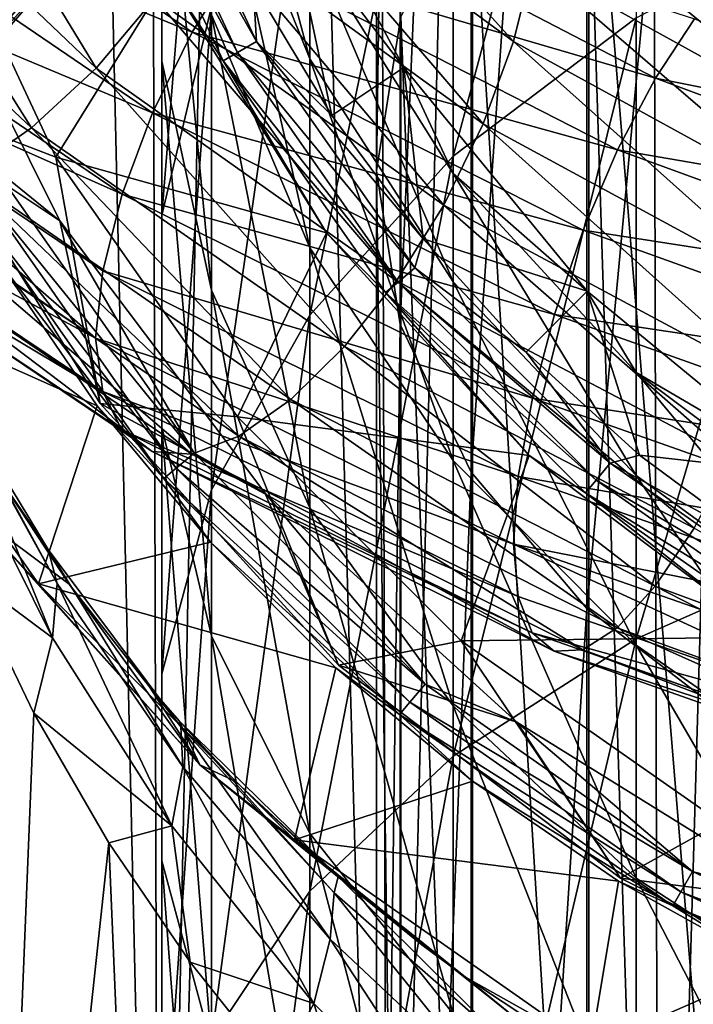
# Model space of a CAD drawing. Header units: metres. Extents: x -80 to 80, y -455 to 95.
# Tile 435 of 656: x -10.92 to -6.35, y -75.91 to -69.23. Entities that reach past the tile are written whole.
import ezdxf

# ---------------------------------------------------------------- set-up
doc = ezdxf.new("R2010")
doc.units = ezdxf.units.M
doc.layers.add('solid_501010_k_02', color=7, linetype='CONTINUOUS')
doc.layers.add('solid_501010_k_02_01', color=7, linetype='CONTINUOUS')

msp = doc.modelspace()

# ---------------------------------------------------------------- linework, layer by layer
at = {"layer": 'solid_501010_k_02'}
for points in [[(-10.714101, -50.545349, 271.438782), (-11.269028, -50.545349, 270.409149), (-11.189547, -82.900002, 270.571716)], [(-10.714101, -50.545349, 271.438782), (-11.189547, -82.900002, 270.571716), (-9.975204, -82.900002, 272.532959)], [(-10.065366, -50.545349, 272.412048), (-10.714101, -50.545349, 271.438782), (-9.975204, -82.900002, 272.532959)], [(-9.3285, -50.545349, 273.320404), (-10.065366, -50.545349, 272.412048), (-9.975204, -82.900002, 272.532959)], [(-9.3285, -50.545349, 273.320404), (-9.975204, -82.900002, 272.532959), (-8.42118, -82.900002, 274.23761)], [(-8.509956, -50.545349, 274.155914), (-9.3285, -50.545349, 273.320404), (-8.42118, -82.900002, 274.23761)], [(-7.616903, -50.545349, 274.911255), (-8.509956, -50.545349, 274.155914), (-8.42118, -82.900002, 274.23761)], [(-8.499992, -57.776684, 1086.450928), (-8.499992, -70.254509, 1097.135986), (-8.33406, -69.212143, 1098.427734)], [(-8.338623, -58.920528, 1085.247681), (-8.499992, -70.254509, 1097.135986), (-8.499992, -57.776684, 1086.450928)], [(-8.338623, -58.920528, 1085.247681), (-8.338623, -71.297157, 1095.843994), (-8.499992, -70.254509, 1097.135986)], [(-7.856166, -60.020638, 1084.090332), (-8.338623, -71.297157, 1095.843994), (-8.338623, -58.920528, 1085.247681)], [(-7.856166, -60.020638, 1084.090332), (-7.856166, -72.29995, 1094.60144), (-8.338623, -71.297157, 1095.843994)], [(-9.957342, -69.511078, 186.467804), (-9.957342, -67.531067, 190.329697), (-9.957342, -65.835762, 189.6008)], [(-9.957342, -67.92968, 185.516724), (-9.957342, -69.511078, 186.467804), (-9.957342, -65.835762, 189.6008)], [(-9.957342, -70.555717, 181.752686), (-9.957342, -67.92968, 185.516724), (-9.618257, -66.375198, 184.581848)], [(-9.618257, -69.141663, 180.616531), (-9.957342, -70.555717, 181.752686), (-9.618257, -66.375198, 184.581848)], [(-8.951632, -69.496498, 195.368591), (-8.951632, -68.718094, 199.151001), (-9.618257, -67.013062, 198.918961)], [(-9.618257, -67.838387, 194.908524), (-8.951632, -69.496498, 195.368591), (-9.618257, -67.013062, 198.918961)], [(-10.271653, -67.290268, 1109.766724), (-11.488846, -69.300575, 1109.015137), (-11.623852, -68.876579, 1108.625366)], [(-10.271653, -67.290268, 1109.766724), (-10.782023, -68.425186, 1109.656006), (-11.488846, -69.300575, 1109.015137)], [(-12.139739, -67.903191, 1087.044556), (-10.401488, -69.55983, 1085.939087), (-11.675209, -67.473473, 1087.143677)], [(-10.401488, -69.55983, 1085.939087), (-10.003472, -69.084839, 1086.096924), (-11.675209, -67.473473, 1087.143677)], [(-9.618257, -71.065559, 187.402679), (-9.618257, -69.197517, 191.046204), (-9.957342, -67.531067, 190.329697)], [(-9.957342, -69.511078, 186.467804), (-9.618257, -71.065559, 187.402679), (-9.957342, -67.531067, 190.329697)], [(-9.413466, -68.027473, 1086.026855), (-7.569272, -69.377983, 1085.284302), (-9.249868, -67.510529, 1085.813232)], [(-7.569272, -69.377983, 1085.284302), (-7.437724, -68.847137, 1085.09375), (-9.249868, -67.510529, 1085.813232)], [(-12.126228, -67.682747, 1081.849976), (-9.750576, -69.313972, 1080.81189), (-12.460417, -68.200722, 1081.828857)], [(-9.430535, -68.799438, 1081.009766), (-9.750576, -69.313972, 1080.81189), (-12.126228, -67.682747, 1081.849976)], [(-10.247234, -67.729691, 208.115189), (-10.106473, -67.678459, 208.029587), (-9.314177, -69.377541, 208.029587)], [(-9.314177, -69.377541, 208.029587), (-10.106473, -67.678459, 208.029587), (-9.335708, -68.990013, 208)], [(-10.352279, -67.767921, 208.246597), (-10.247234, -67.729691, 208.115189), (-9.443903, -69.452438, 208.115189)], [(-9.540711, -69.508331, 208.246597), (-9.915812, -68.937485, 208.408005), (-10.352279, -67.767921, 208.246597)], [(-9.540711, -69.508331, 208.246597), (-10.352279, -67.767921, 208.246597), (-9.443903, -69.452438, 208.115189)], [(-9.443903, -69.452438, 208.115189), (-10.247234, -67.729691, 208.115189), (-9.314177, -69.377541, 208.029587)], [(-9.618257, -72.418068, 177.060928), (-9.618257, -69.141663, 180.616531), (-8.951632, -67.800255, 179.538742)], [(-8.951632, -71.234421, 175.811935), (-9.618257, -72.418068, 177.060928), (-8.951632, -67.800255, 179.538742)], [(-8.951632, -70.778343, 191.725876), (-8.951632, -69.496498, 195.368591), (-9.618257, -67.838387, 194.908524)], [(-9.618257, -69.197517, 191.046204), (-8.951632, -70.778343, 191.725876), (-9.618257, -67.838387, 194.908524)], [(-9.2388, -67.82682, 208), (-8.801629, -69.881065, 208), (-9.335708, -68.990013, 208)], [(-9.2388, -67.82682, 208), (-8.314698, -69.555695, 208), (-8.801629, -69.881065, 208)], [(-8.314696, -69.555702, 203), (-8.314698, -69.555695, 208), (-9.2388, -67.82682, 208)], [(-9.238795, -67.826836, 203), (-8.314696, -69.555702, 203), (-9.2388, -67.82682, 208)], [(-8.951632, -68.718094, 199.151001), (-8.314696, -69.555702, 203), (-9.238795, -67.826836, 203)], [(-12.652485, -68.256752, 1086.831665), (-10.840816, -69.964157, 1085.662598), (-12.139739, -67.903191, 1087.044556)], [(-10.840816, -69.964157, 1085.662598), (-10.401488, -69.55983, 1085.939087), (-12.139739, -67.903191, 1087.044556)], [(-9.957342, -71.994263, 182.908524), (-9.957342, -69.511078, 186.467804), (-9.957342, -67.92968, 185.516724)], [(-9.957342, -70.555717, 181.752686), (-9.957342, -71.994263, 182.908524), (-9.957342, -67.92968, 185.516724)], [(-9.669285, -68.563316, 1086.124146), (-7.774972, -69.936798, 1085.347778), (-9.413466, -68.027473, 1086.026855)], [(-7.774972, -69.936798, 1085.347778), (-7.569272, -69.377983, 1085.284302), (-9.413466, -68.027473, 1086.026855)], [(-12.460417, -68.200722, 1081.828857), (-10.019294, -69.862938, 1080.748413), (-12.716235, -68.729073, 1081.928345)], [(-9.750576, -69.313972, 1080.81189), (-10.019294, -69.862938, 1080.748413), (-12.460417, -68.200722, 1081.828857)], [(-10.676001, -70.163795, 216.670502), (-11.637078, -69.794685, 225), (-11.58414, -68.216286, 216.670502)], [(-10.676001, -70.163795, 216.670502), (-11.58414, -68.216286, 216.670502), (-9.915812, -68.937485, 208.408005)], [(-11.293839, -70.278961, 1085.290649), (-10.840816, -69.964157, 1085.662598), (-12.652485, -68.256752, 1086.831665)], [(-11.831017, -70.250671, 1109.786133), (-11.625402, -69.855675, 1109.345215), (-10.273024, -68.27594, 1110.495972)], [(-10.454718, -68.654465, 1110.967773), (-11.831017, -70.250671, 1109.786133), (-10.273024, -68.27594, 1110.495972)], [(-10.273024, -68.27594, 1110.495972), (-11.625402, -69.855675, 1109.345215), (-10.782023, -68.425186, 1109.656006)], [(-9.077277, -68.346115, 1081.329346), (-6.606378, -69.627594, 1080.682007), (-9.430535, -68.799438, 1081.009766)], [(-6.341263, -69.224503, 1081.140137), (-6.606378, -69.627594, 1080.682007), (-9.077277, -68.346115, 1081.329346)], [(-11.625402, -69.855675, 1109.345215), (-11.488846, -69.300575, 1109.015137), (-10.782023, -68.425186, 1109.656006)], [(-11.007567, -70.355225, 225.035461), (-11.679694, -68.524742, 225), (-10.649403, -70.593849, 225)], [(-11.637078, -69.794685, 225), (-10.649403, -70.593849, 225), (-11.679694, -68.524742, 225)], [(-10.003472, -69.084839, 1086.096924), (-8.04369, -70.489098, 1085.278076), (-9.669285, -68.563316, 1086.124146)], [(-8.04369, -70.489098, 1085.278076), (-7.774972, -69.936798, 1085.347778), (-9.669285, -68.563316, 1086.124146)], [(-12.152533, -70.552757, 1110.244385), (-11.831017, -70.250671, 1109.786133), (-10.454718, -68.654465, 1110.967773)], [(-10.738832, -68.928795, 1111.471313), (-12.152533, -70.552757, 1110.244385), (-10.454718, -68.654465, 1110.967773)], [(-12.716235, -68.729073, 1081.928345), (-10.224994, -70.413841, 1080.813721), (-12.879833, -69.236305, 1082.139526)], [(-10.019294, -69.862938, 1080.748413), (-10.224994, -70.413841, 1080.813721), (-12.716235, -68.729073, 1081.928345)], [(-8.951632, -68.718094, 199.151001), (-7.980172, -70.272728, 199.362579), (-8.314696, -69.555702, 203)], [(-7.980172, -71.008339, 195.788086), (-7.980172, -70.272728, 199.362579), (-8.951632, -68.718094, 199.151001)], [(-8.951632, -69.496498, 195.368591), (-7.980172, -71.008339, 195.788086), (-8.951632, -68.718094, 199.151001)], [(-9.430535, -68.799438, 1081.009766), (-6.863476, -70.113632, 1080.321533), (-9.750576, -69.313972, 1080.81189)], [(-6.606378, -69.627594, 1080.682007), (-6.863476, -70.113632, 1080.321533), (-9.430535, -68.799438, 1081.009766)], [(-12.572546, -70.741226, 1110.692871), (-12.152533, -70.552757, 1110.244385), (-10.738832, -68.928795, 1111.471313)], [(-11.109986, -69.079735, 1111.977173), (-12.572546, -70.741226, 1110.692871), (-10.738832, -68.928795, 1111.471313)], [(-10.676001, -70.163795, 216.670502), (-9.915812, -68.937485, 208.408005), (-8.839716, -70.675446, 208.408005)], [(-9.540711, -69.508331, 208.246597), (-8.839716, -70.675446, 208.408005), (-9.915812, -68.937485, 208.408005)], [(-9.314177, -69.377541, 208.029587), (-9.335708, -68.990013, 208), (-8.801629, -69.881065, 208)], [(-10.401488, -69.55983, 1085.939087), (-8.36373, -71.001419, 1085.071045), (-10.003472, -69.084839, 1086.096924)], [(-8.36373, -71.001419, 1085.071045), (-8.04369, -70.489098, 1085.278076), (-10.003472, -69.084839, 1086.096924)], [(-9.957342, -73.66581, 178.377563), (-9.957342, -70.555717, 181.752686), (-9.618257, -69.141663, 180.616531)], [(-9.618257, -72.418068, 177.060928), (-9.957342, -73.66581, 178.377563), (-9.618257, -69.141663, 180.616531)], [(-12.879833, -69.236305, 1082.139526), (-10.405556, -71.389145, 1081.304688), (-12.941303, -69.687653, 1082.456177)], [(-12.879833, -69.236305, 1082.139526), (-10.356542, -70.934036, 1081.000977), (-10.405556, -71.389145, 1081.304688)], [(-10.224994, -70.413841, 1080.813721), (-10.356542, -70.934036, 1081.000977), (-12.879833, -69.236305, 1082.139526)], [(-8.951632, -72.540169, 188.289536), (-8.951632, -70.778343, 191.725876), (-9.618257, -69.197517, 191.046204)], [(-9.618257, -71.065559, 187.402679), (-8.951632, -72.540169, 188.289536), (-9.618257, -69.197517, 191.046204)], [(-8.499992, -70.254509, 1097.135986), (-8.33406, -82.632759, 1108.132935), (-8.33406, -69.212143, 1098.427734)], [(-9.750576, -69.313972, 1080.81189), (-7.096399, -70.657204, 1080.085693), (-10.019294, -69.862938, 1080.748413)], [(-6.863476, -70.113632, 1080.321533), (-7.096399, -70.657204, 1080.085693), (-9.750576, -69.313972, 1080.81189)], [(-9.443903, -69.452438, 208.115189), (-9.314177, -69.377541, 208.029587), (-8.238873, -70.913239, 208.029587)], [(-9.314177, -69.377541, 208.029587), (-8.801629, -69.881065, 208), (-8.182768, -70.7155, 208)], [(-8.238873, -70.913239, 208.029587), (-9.314177, -69.377541, 208.029587), (-8.182768, -70.7155, 208)], [(-9.618257, -73.408318, 184.044678), (-9.618257, -71.065559, 187.402679), (-9.957342, -69.511078, 186.467804)], [(-9.957342, -71.994263, 182.908524), (-9.618257, -73.408318, 184.044678), (-9.957342, -69.511078, 186.467804)], [(-9.540711, -69.508331, 208.246597), (-9.443903, -69.452438, 208.115189), (-8.353622, -71.009521, 208.115189)], [(-8.439255, -71.081375, 208.246597), (-8.839716, -70.675446, 208.408005), (-9.540711, -69.508331, 208.246597)], [(-8.439255, -71.081375, 208.246597), (-9.540711, -69.508331, 208.246597), (-8.353622, -71.009521, 208.115189)], [(-8.353622, -71.009521, 208.115189), (-9.443903, -69.452438, 208.115189), (-8.238873, -70.913239, 208.029587)], [(-7.980172, -72.219727, 192.345612), (-7.980172, -71.008339, 195.788086), (-8.951632, -69.496498, 195.368591)], [(-8.951632, -70.778343, 191.725876), (-7.980172, -72.219727, 192.345612), (-8.951632, -69.496498, 195.368591)], [(-10.840816, -69.964157, 1085.662598), (-8.716989, -71.447556, 1084.741211), (-10.401488, -69.55983, 1085.939087)], [(-8.716989, -71.447556, 1084.741211), (-8.36373, -71.001419, 1085.071045), (-10.401488, -69.55983, 1085.939087)], [(-8.314698, -69.555695, 208), (-8.182768, -70.7155, 208), (-8.801629, -69.881065, 208)], [(-8.314698, -69.555695, 208), (-7.071057, -71.071075, 208), (-8.182768, -70.7155, 208)], [(-7.071068, -71.071068, 203), (-7.071057, -71.071075, 208), (-8.314698, -69.555695, 208)], [(-8.314696, -69.555702, 203), (-7.071068, -71.071068, 203), (-8.314698, -69.555695, 208)], [(-7.980172, -70.272728, 199.362579), (-7.071068, -71.071068, 203), (-8.314696, -69.555702, 203)], [(-12.941303, -69.687653, 1082.456177), (-10.405556, -71.389145, 1081.304688), (-12.881067, -70.061348, 1082.855835)], [(-11.637078, -69.794685, 225), (-10.374148, -71.834351, 225), (-10.649403, -70.593849, 225)], [(-10.676001, -70.163795, 216.670502), (-10.374148, -71.834351, 225), (-11.637078, -69.794685, 225)], [(-10.019294, -69.862938, 1080.748413), (-7.29197, -71.229828, 1079.989014), (-10.224994, -70.413841, 1080.813721)], [(-7.096399, -70.657204, 1080.085693), (-7.29197, -71.229828, 1079.989014), (-10.019294, -69.862938, 1080.748413)], [(-11.293839, -70.278961, 1085.290649), (-9.08126, -71.806084, 1084.315308), (-10.840816, -69.964157, 1085.662598)], [(-9.08126, -71.806084, 1084.315308), (-8.716989, -71.447556, 1084.741211), (-10.840816, -69.964157, 1085.662598)], [(-12.881067, -70.061348, 1082.855835), (-10.357534, -71.752487, 1081.707153), (-12.718559, -70.341637, 1083.328491)], [(-10.405556, -71.389145, 1081.304688), (-10.357534, -71.752487, 1081.707153), (-12.881067, -70.061348, 1082.855835)], [(-9.443478, -71.924019, 216.670502), (-10.374148, -71.834351, 225), (-10.676001, -70.163795, 216.670502)], [(-9.443478, -71.924019, 216.670502), (-10.676001, -70.163795, 216.670502), (-8.839716, -70.675446, 208.408005)], [(-11.732862, -70.485718, 1084.84668), (-9.434274, -72.055923, 1083.82019), (-11.293839, -70.278961, 1085.290649)], [(-9.434274, -72.055923, 1083.82019), (-9.08126, -71.806084, 1084.315308), (-11.293839, -70.278961, 1085.290649)], [(-8.499992, -70.254509, 1097.135986), (-8.499992, -83.567108, 1106.761108), (-8.33406, -82.632759, 1108.132935)], [(-8.338623, -71.297157, 1095.843994), (-8.499992, -83.567108, 1106.761108), (-8.499992, -70.254509, 1097.135986)], [(-12.718559, -70.341637, 1083.328491), (-10.226863, -72.013748, 1082.194336), (-12.463679, -70.514214, 1083.837891)], [(-10.357534, -71.752487, 1081.707153), (-10.226863, -72.013748, 1082.194336), (-12.718559, -70.341637, 1083.328491)], [(-11.145364, -70.434776, 225.137177), (-11.007567, -70.355225, 225.035461), (-9.736765, -72.170113, 225.035461)], [(-9.736765, -72.170113, 225.035461), (-11.007567, -70.355225, 225.035461), (-10.649403, -70.593849, 225)], [(-11.145364, -70.434776, 225.137177), (-9.858653, -72.272392, 225.137177), (-11.240654, -70.489792, 225.290665)], [(-11.145364, -70.434776, 225.137177), (-9.736765, -72.170113, 225.035461), (-9.858653, -72.272392, 225.137177)], [(-10.224994, -70.413841, 1080.813721), (-7.441678, -71.798012, 1080.027466), (-10.356542, -70.934036, 1081.000977)], [(-7.29197, -71.229828, 1079.989014), (-7.441678, -71.798012, 1080.027466), (-10.224994, -70.413841, 1080.813721)], [(-12.463679, -70.514214, 1083.837891), (-10.021916, -72.158783, 1082.729858), (-12.130278, -70.566193, 1084.353882)], [(-10.226863, -72.013748, 1082.194336), (-10.021916, -72.158783, 1082.729858), (-12.463679, -70.514214, 1083.837891)], [(-12.130278, -70.566193, 1084.353882), (-9.753831, -72.17627, 1083.282227), (-11.732862, -70.485718, 1084.84668)], [(-9.753831, -72.17627, 1083.282227), (-9.434274, -72.055923, 1083.82019), (-11.732862, -70.485718, 1084.84668)], [(-11.240654, -70.489792, 225.290665), (-9.942943, -72.343117, 225.290665), (-11.073936, -70.856689, 225.473831)], [(-9.858653, -72.272392, 225.137177), (-9.942943, -72.343117, 225.290665), (-11.240654, -70.489792, 225.290665)], [(-8.36373, -71.001419, 1085.071045), (-6.087063, -72.202011, 1084.475586), (-8.04369, -70.489098, 1085.278076)], [(-6.087063, -72.202011, 1084.475586), (-5.85414, -71.66127, 1084.721191), (-8.04369, -70.489098, 1085.278076)], [(-10.021916, -72.158783, 1082.729858), (-9.753831, -72.17627, 1083.282227), (-12.130278, -70.566193, 1084.353882)], [(-9.957342, -74.935173, 179.71701), (-9.957342, -71.994263, 182.908524), (-9.957342, -70.555717, 181.752686)], [(-9.957342, -73.66581, 178.377563), (-9.957342, -74.935173, 179.71701), (-9.957342, -70.555717, 181.752686)], [(-9.736765, -72.170113, 225.035461), (-10.649403, -70.593849, 225), (-9.256479, -72.438377, 225)], [(-10.374148, -71.834351, 225), (-9.256479, -72.438377, 225), (-10.649403, -70.593849, 225)], [(-8.439255, -71.081375, 208.246597), (-7.462594, -72.186073, 208.408005), (-8.839716, -70.675446, 208.408005)], [(-7.980172, -73.884705, 189.09816), (-7.980172, -72.219727, 192.345612), (-8.951632, -70.778343, 191.725876)], [(-8.951632, -72.540169, 188.289536), (-7.980172, -73.884705, 189.09816), (-8.951632, -70.778343, 191.725876)], [(-7.071057, -71.071075, 208), (-7.485085, -71.48526, 208), (-8.182768, -70.7155, 208)], [(-11.073936, -70.856689, 225.473831), (-10.394041, -71.849213, 225.473831), (-12.200921, -71.044205, 245.768097)], [(-9.942943, -72.343117, 225.290665), (-10.394041, -71.849213, 225.473831), (-11.073936, -70.856689, 225.473831)], [(-10.356542, -70.934036, 1081.000977), (-7.537417, -72.328224, 1080.195801), (-10.405556, -71.389145, 1081.304688)], [(-7.441678, -71.798012, 1080.027466), (-7.537417, -72.328224, 1080.195801), (-10.356542, -70.934036, 1081.000977)], [(-10.394041, -71.849213, 225.473831), (-10.792348, -73.055855, 245.768097), (-12.200921, -71.044205, 245.768097)], [(-11.237075, -72.573578, 253.14827), (-12.200921, -71.044205, 245.768097), (-10.792348, -73.055855, 245.768097)], [(-8.716989, -71.447556, 1084.741211), (-6.344162, -72.679924, 1084.104126), (-8.36373, -71.001419, 1085.071045)], [(-6.344162, -72.679924, 1084.104126), (-6.087063, -72.202011, 1084.475586), (-8.36373, -71.001419, 1085.071045)], [(-8.951632, -74.749725, 185.122467), (-8.951632, -72.540169, 188.289536), (-9.618257, -71.065559, 187.402679)], [(-9.618257, -73.408318, 184.044678), (-8.951632, -74.749725, 185.122467), (-9.618257, -71.065559, 187.402679)], [(-7.081376, -72.439255, 208.246597), (-7.462594, -72.186073, 208.408005), (-8.439255, -71.081375, 208.246597)], [(-9.618257, -76.144432, 173.980148), (-9.618257, -72.418068, 177.060928), (-8.951632, -71.234421, 175.811935)], [(-8.951632, -75.140213, 172.582809), (-9.618257, -76.144432, 173.980148), (-8.951632, -71.234421, 175.811935)], [(-8.338623, -71.297157, 1095.843994), (-8.338623, -84.501717, 1105.388794), (-8.499992, -83.567108, 1106.761108)], [(-7.856166, -72.29995, 1094.60144), (-8.338623, -84.501717, 1105.388794), (-8.338623, -71.297157, 1095.843994)], [(-10.405556, -71.389145, 1081.304688), (-7.569022, -72.787674, 1080.48877), (-10.357534, -71.752487, 1081.707153)], [(-7.537417, -72.328224, 1080.195801), (-7.569022, -72.787674, 1080.48877), (-10.405556, -71.389145, 1081.304688)], [(-9.08126, -71.806084, 1084.315308), (-6.609276, -73.071655, 1083.63623), (-8.716989, -71.447556, 1084.741211)], [(-6.609276, -73.071655, 1083.63623), (-6.344162, -72.679924, 1084.104126), (-8.716989, -71.447556, 1084.741211)], [(-10.727448, -72.824524, 257.175568), (-11.489721, -71.566933, 258.337921), (-11.081916, -72.30687, 257.412933)], [(-11.374799, -71.754539, 258.999908), (-11.489721, -71.566933, 258.337921), (-10.665838, -73.053322, 257.817902)], [(-10.727448, -72.824524, 257.175568), (-10.665838, -73.053322, 257.817902), (-11.489721, -71.566933, 258.337921)], [(-11.374799, -71.754539, 258.999908), (-10.698986, -73.423637, 258.360718), (-11.358998, -72.096512, 259.565552)], [(-11.374799, -71.754539, 258.999908), (-10.665838, -73.053322, 257.817902), (-10.698986, -73.423637, 258.360718)], [(-10.357534, -71.752487, 1081.707153), (-7.538139, -73.142021, 1080.893799), (-10.226863, -72.013748, 1082.194336)], [(-7.569022, -72.787674, 1080.48877), (-7.538139, -73.142021, 1080.893799), (-10.357534, -71.752487, 1081.707153)], [(-10.394041, -71.849213, 225.473831), (-9.625467, -72.774773, 225.473831), (-10.792348, -73.055855, 245.768097)], [(-9.942943, -72.343117, 225.290665), (-9.625467, -72.774773, 225.473831), (-10.394041, -71.849213, 225.473831)], [(-10.374148, -71.834351, 225), (-8.758082, -73.607086, 225), (-9.256479, -72.438377, 225)], [(-9.443478, -71.924019, 216.670502), (-8.758082, -73.607086, 225), (-10.374148, -71.834351, 225)], [(-9.434274, -72.055923, 1083.82019), (-6.866197, -73.354149, 1083.101196), (-9.08126, -71.806084, 1084.315308)], [(-6.866197, -73.354149, 1083.101196), (-6.609276, -73.071655, 1083.63623), (-9.08126, -71.806084, 1084.315308)], [(-7.924018, -73.443474, 216.670502), (-8.758082, -73.607086, 225), (-9.443478, -71.924019, 216.670502)], [(-10.226863, -72.013748, 1082.194336), (-7.443038, -73.388992, 1081.39209), (-10.021916, -72.158783, 1082.729858)], [(-7.538139, -73.142021, 1080.893799), (-7.443038, -73.388992, 1081.39209), (-10.226863, -72.013748, 1082.194336)], [(-9.618257, -76.182922, 181.033646), (-9.618257, -73.408318, 184.044678), (-9.957342, -71.994263, 182.908524)], [(-9.957342, -74.935173, 179.71701), (-9.618257, -76.182922, 181.033646), (-9.957342, -71.994263, 182.908524)], [(-11.358998, -72.096512, 259.565552), (-10.698986, -73.423637, 258.360718), (-11.280636, -72.99057, 259.615082)], [(-9.753831, -72.17627, 1083.282227), (-7.098769, -73.504684, 1082.52832), (-9.434274, -72.055923, 1083.82019)], [(-7.098769, -73.504684, 1082.52832), (-6.866197, -73.354149, 1083.101196), (-9.434274, -72.055923, 1083.82019)], [(-10.021916, -72.158783, 1082.729858), (-7.293879, -73.51326, 1081.947754), (-9.753831, -72.17627, 1083.282227)], [(-7.443038, -73.388992, 1081.39209), (-7.293879, -73.51326, 1081.947754), (-10.021916, -72.158783, 1082.729858)], [(-9.858653, -72.272392, 225.137177), (-9.736765, -72.170113, 225.035461), (-8.170115, -73.736763, 225.035461)], [(-7.293879, -73.51326, 1081.947754), (-7.098769, -73.504684, 1082.52832), (-9.753831, -72.17627, 1083.282227)], [(-8.170115, -73.736763, 225.035461), (-9.736765, -72.170113, 225.035461), (-9.256479, -72.438377, 225)], [(-10.584896, -73.059021, 256.471588), (-11.081916, -72.30687, 257.412933), (-11.237075, -72.573578, 253.14827)], [(-10.727448, -72.824524, 257.175568), (-11.081916, -72.30687, 257.412933), (-10.584896, -73.059021, 256.471588)], [(-9.858653, -72.272392, 225.137177), (-8.272392, -73.85865, 225.137177), (-9.942943, -72.343117, 225.290665)], [(-9.858653, -72.272392, 225.137177), (-8.170115, -73.736763, 225.035461), (-8.272392, -73.85865, 225.137177)], [(-7.856166, -72.29995, 1094.60144), (-7.856166, -85.400589, 1104.069092), (-8.338623, -84.501717, 1105.388794)], [(-9.942943, -72.343117, 225.290665), (-8.34312, -73.94294, 225.290665), (-9.625467, -72.774773, 225.473831)], [(-8.272392, -73.85865, 225.137177), (-8.34312, -73.94294, 225.290665), (-9.942943, -72.343117, 225.290665)], [(-9.957342, -77.203033, 175.453156), (-9.957342, -73.66581, 178.377563), (-9.618257, -72.418068, 177.060928)], [(-9.618257, -76.144432, 173.980148), (-9.957342, -77.203033, 175.453156), (-9.618257, -72.418068, 177.060928)], [(-8.758082, -73.607086, 225), (-7.548312, -73.995575, 225), (-9.256479, -72.438377, 225)], [(-9.697451, -74.282875, 253.14827), (-11.237075, -72.573578, 253.14827), (-10.792348, -73.055855, 245.768097)], [(-10.584896, -73.059021, 256.471588), (-11.237075, -72.573578, 253.14827), (-9.697451, -74.282875, 253.14827)], [(-7.980172, -75.972801, 186.105179), (-7.980172, -73.884705, 189.09816), (-8.951632, -72.540169, 188.289536)], [(-8.951632, -74.749725, 185.122467), (-7.980172, -75.972801, 186.105179), (-8.951632, -72.540169, 188.289536)], [(-9.625467, -72.774773, 225.473831), (-8.774773, -73.625465, 225.473831), (-10.792348, -73.055855, 245.768097)], [(-8.34312, -73.94294, 225.290665), (-8.774773, -73.625465, 225.473831), (-9.625467, -72.774773, 225.473831)], [(-10.727448, -72.824524, 257.175568), (-10.584896, -73.059021, 256.471588), (-9.826621, -74.025322, 256.07666)], [(-10.727448, -72.824524, 257.175568), (-9.813376, -74.296417, 256.694244), (-10.665838, -73.053322, 257.817902)], [(-10.727448, -72.824524, 257.175568), (-9.826621, -74.025322, 256.07666), (-9.813376, -74.296417, 256.694244)], [(-11.280636, -72.99057, 259.615082), (-10.824173, -73.934311, 258.748016), (-11.189547, -82.900002, 259.428284)], [(-10.698986, -73.423637, 258.360718), (-10.824173, -73.934311, 258.748016), (-11.280636, -72.99057, 259.615082)], [(-8.774773, -73.625465, 225.473831), (-9.055855, -74.792351, 245.768097), (-10.792348, -73.055855, 245.768097)], [(-9.697451, -74.282875, 253.14827), (-10.792348, -73.055855, 245.768097), (-9.055855, -74.792351, 245.768097)], [(-10.665838, -73.053322, 257.817902), (-9.889426, -74.697739, 257.206818), (-10.698986, -73.423637, 258.360718)], [(-10.665838, -73.053322, 257.817902), (-9.813376, -74.296417, 256.694244), (-9.889426, -74.697739, 257.206818)], [(-10.039338, -73.755852, 255.598389), (-10.584896, -73.059021, 256.471588), (-9.697451, -74.282875, 253.14827)], [(-9.826621, -74.025322, 256.07666), (-10.584896, -73.059021, 256.471588), (-10.039338, -73.755852, 255.598389)], [(-10.698986, -73.423637, 258.360718), (-9.889426, -74.697739, 257.206818), (-10.824173, -73.934311, 258.748016)], [(-8.951632, -77.36657, 182.282639), (-8.951632, -74.749725, 185.122467), (-9.618257, -73.408318, 184.044678)], [(-9.618257, -76.182922, 181.033646), (-8.951632, -77.36657, 182.282639), (-9.618257, -73.408318, 184.044678)], [(-7.924018, -73.443474, 216.670502), (-6.843739, -75.05275, 225), (-8.758082, -73.607086, 225)], [(-8.774773, -73.625465, 225.473831), (-7.849215, -74.394043, 225.473831), (-9.055855, -74.792351, 245.768097)], [(-8.34312, -73.94294, 225.290665), (-7.849215, -74.394043, 225.473831), (-8.774773, -73.625465, 225.473831)], [(-9.957342, -78.279976, 176.951691), (-9.957342, -74.935173, 179.71701), (-9.957342, -73.66581, 178.377563)], [(-9.957342, -77.203033, 175.453156), (-9.957342, -78.279976, 176.951691), (-9.957342, -73.66581, 178.377563)], [(-9.838596, -73.986221, 255.309494), (-10.039338, -73.755852, 255.598389), (-9.697451, -74.282875, 253.14827)], [(-9.826621, -74.025322, 256.07666), (-10.039338, -73.755852, 255.598389), (-9.838596, -73.986221, 255.309494)], [(-8.272392, -73.85865, 225.137177), (-6.434779, -75.145363, 225.137177), (-8.34312, -73.94294, 225.290665)], [(-10.824173, -73.934311, 258.748016), (-10.315529, -74.812218, 257.940277), (-11.189547, -82.900002, 259.428284)], [(-9.889426, -74.697739, 257.206818), (-10.315529, -74.812218, 257.940277), (-10.824173, -73.934311, 258.748016)], [(-9.45356, -74.395874, 254.795425), (-9.838596, -73.986221, 255.309494), (-9.697451, -74.282875, 253.14827)], [(-8.760666, -75.040558, 254.336349), (-9.838596, -73.986221, 255.309494), (-9.45356, -74.395874, 254.795425)], [(-9.826621, -74.025322, 256.07666), (-9.838596, -73.986221, 255.309494), (-8.7864, -75.151894, 255.057739)], [(-8.760666, -75.040558, 254.336349), (-8.7864, -75.151894, 255.057739), (-9.838596, -73.986221, 255.309494)], [(-6.434779, -75.145363, 225.137177), (-6.489795, -75.240654, 225.290665), (-8.34312, -73.94294, 225.290665)], [(-9.826621, -74.025322, 256.07666), (-8.814165, -75.467117, 255.644333), (-9.813376, -74.296417, 256.694244)], [(-9.826621, -74.025322, 256.07666), (-8.7864, -75.151894, 255.057739), (-8.814165, -75.467117, 255.644333)], [(-9.813376, -74.296417, 256.694244), (-8.924849, -75.901955, 256.119568), (-9.889426, -74.697739, 257.206818)], [(-9.813376, -74.296417, 256.694244), (-8.814165, -75.467117, 255.644333), (-8.924849, -75.901955, 256.119568)], [(-7.895767, -75.724388, 253.124924), (-9.697451, -74.282875, 253.14827), (-9.055855, -74.792351, 245.768097)], [(-8.835692, -74.978554, 254.063324), (-9.697451, -74.282875, 253.14827), (-8.192861, -75.504692, 253.40152)], [(-8.835692, -74.978554, 254.063324), (-9.45356, -74.395874, 254.795425), (-9.697451, -74.282875, 253.14827)], [(-8.760666, -75.040558, 254.336349), (-9.45356, -74.395874, 254.795425), (-8.835692, -74.978554, 254.063324)], [(-7.849215, -74.394043, 225.473831), (-6.856691, -75.073936, 225.473831), (-9.055855, -74.792351, 245.768097)], [(-9.889426, -74.697739, 257.206818), (-9.763445, -75.62159, 257.19455), (-10.315529, -74.812218, 257.940277)], [(-9.889426, -74.697739, 257.206818), (-8.924849, -75.901955, 256.119568), (-9.763445, -75.62159, 257.19455)], [(-7.980172, -78.445801, 183.421448), (-7.980172, -75.972801, 186.105179), (-8.951632, -74.749725, 185.122467)], [(-8.951632, -77.36657, 182.282639), (-7.980172, -78.445801, 183.421448), (-8.951632, -74.749725, 185.122467)], [(-10.315529, -74.812218, 257.940277), (-9.975204, -82.900002, 257.467041), (-11.189547, -82.900002, 259.428284)], [(-10.315529, -74.812218, 257.940277), (-9.763445, -75.62159, 257.19455), (-9.975204, -82.900002, 257.467041)], [(-6.856691, -75.073936, 225.473831), (-7.044205, -76.20092, 245.768097), (-9.055855, -74.792351, 245.768097)], [(-9.618257, -79.338577, 178.424698), (-9.618257, -76.182922, 181.033646), (-9.957342, -74.935173, 179.71701)], [(-9.957342, -78.279976, 176.951691), (-9.618257, -79.338577, 178.424698), (-9.957342, -74.935173, 179.71701)], [(-8.760666, -75.040558, 254.336349), (-8.835692, -74.978554, 254.063324), (-8.192861, -75.504692, 253.40152)], [(-8.760666, -75.040558, 254.336349), (-7.607062, -76.184021, 254.136398), (-8.7864, -75.151894, 255.057739)], [(-9.618257, -80.252556, 171.430557), (-9.618257, -76.144432, 173.980148), (-8.951632, -75.140213, 172.582809)], [(-8.951632, -79.446144, 169.910461), (-9.618257, -80.252556, 171.430557), (-8.951632, -75.140213, 172.582809)], [(-8.7864, -75.151894, 255.057739), (-7.666089, -76.544571, 254.686569), (-8.814165, -75.467117, 255.644333)], [(-8.814165, -75.467117, 255.644333), (-7.800323, -77.015007, 255.118301), (-8.924849, -75.901955, 256.119568)], [(-9.763445, -75.62159, 257.19455), (-9.176282, -76.361542, 256.512024), (-9.975204, -82.900002, 257.467041)], [(-8.924849, -75.901955, 256.119568), (-9.176282, -76.361542, 256.512024), (-9.763445, -75.62159, 257.19455)], [(-8.924849, -75.901955, 256.119568), (-8.56186, -77.032448, 255.892609), (-9.176282, -76.361542, 256.512024)], [(-8.924849, -75.901955, 256.119568), (-7.800323, -77.015007, 255.118301), (-8.56186, -77.032448, 255.892609)]]:
    msp.add_3dface(points, dxfattribs=at)
at = {"layer": 'solid_501010_k_02_01'}
for points in [[(-7.616903, -50.545349, 274.911255), (-8.42118, -82.900002, 274.23761), (-6.580398, -82.900002, 275.627716)], [(-6.657157, -50.545349, 275.579803), (-7.616903, -50.545349, 274.911255), (-6.580398, -82.900002, 275.627716)], [(-5.639123, -50.545349, 276.155731), (-6.657157, -50.545349, 275.579803), (-6.580398, -82.900002, 275.627716)], [(-5.639123, -50.545349, 276.155731), (-6.580398, -82.900002, 275.627716), (-4.515535, -82.900002, 276.655884)], [(-7.071198, -61.034653, 1083.02356), (-7.856166, -72.29995, 1094.60144), (-7.856166, -60.020638, 1084.090332)], [(-7.071198, -61.034653, 1083.02356), (-7.071198, -73.224251, 1093.456055), (-7.856166, -72.29995, 1094.60144)], [(-6.013947, -61.923527, 1082.088501), (-7.071198, -73.224251, 1093.456055), (-7.071198, -61.034653, 1083.02356)], [(-6.013947, -61.923527, 1082.088501), (-6.013947, -74.034492, 1092.452026), (-7.071198, -73.224251, 1093.456055)], [(-7.980172, -70.15519, 174.673126), (-7.980172, -66.577179, 178.55603), (-6.736957, -65.514076, 177.701859)], [(-6.736957, -69.217117, 173.683273), (-7.980172, -70.15519, 174.673126), (-6.736957, -65.514076, 177.701859)], [(-7.058206, -67.287262, 1100.812988), (-5.997412, -80.182716, 1111.730225), (-5.997412, -66.478859, 1101.814697)], [(-8.951632, -71.234421, 175.811935), (-8.951632, -67.800255, 179.538742), (-7.980172, -66.577179, 178.55603)], [(-7.980172, -70.15519, 174.673126), (-8.951632, -71.234421, 175.811935), (-7.980172, -66.577179, 178.55603)], [(-7.847216, -68.210205, 1099.669312), (-7.058206, -80.907341, 1110.66626), (-7.058206, -67.287262, 1100.812988)], [(-7.058206, -67.287262, 1100.812988), (-7.058206, -80.907341, 1110.66626), (-5.997412, -80.182716, 1111.730225)], [(-8.33406, -69.212143, 1098.427734), (-7.847216, -81.734642, 1109.451538), (-7.847216, -68.210205, 1099.669312)], [(-7.847216, -68.210205, 1099.669312), (-7.847216, -81.734642, 1109.451538), (-7.058206, -80.907341, 1110.66626)], [(-7.437724, -68.847137, 1085.09375), (-5.413122, -69.967468, 1084.614746), (-7.255849, -68.465561, 1084.74231)], [(-5.413122, -69.967468, 1084.614746), (-6.170724, -69.096222, 1084.463135), (-7.255849, -68.465561, 1084.74231)], [(-6.736957, -73.428719, 170.201309), (-6.736957, -69.217117, 173.683273), (-5.264322, -68.452156, 172.876068)], [(-5.264322, -72.779716, 169.298248), (-6.736957, -73.428719, 170.201309), (-5.264322, -68.452156, 172.876068)], [(-7.569272, -69.377983, 1085.284302), (-5.508862, -70.509048, 1084.786987), (-7.437724, -68.847137, 1085.09375)], [(-5.508862, -70.509048, 1084.786987), (-5.413122, -69.967468, 1084.614746), (-7.437724, -68.847137, 1085.09375)], [(-8.33406, -69.212143, 1098.427734), (-8.33406, -82.632759, 1108.132935), (-7.847216, -81.734642, 1109.451538)], [(-7.980172, -74.224579, 171.308731), (-7.980172, -70.15519, 174.673126), (-6.736957, -69.217117, 173.683273)], [(-6.736957, -73.428719, 170.201309), (-7.980172, -74.224579, 171.308731), (-6.736957, -69.217117, 173.683273)], [(-6.341263, -69.224503, 1081.140137), (-3.786899, -70.190056, 1080.844116), (-6.606378, -69.627594, 1080.682007)], [(-7.774972, -69.936798, 1085.347778), (-5.658569, -71.085472, 1084.824097), (-7.569272, -69.377983, 1085.284302)], [(-5.658569, -71.085472, 1084.824097), (-5.508862, -70.509048, 1084.786987), (-7.569272, -69.377983, 1085.284302)], [(-6.606378, -69.627594, 1080.682007), (-3.94522, -70.61554, 1080.357788), (-6.863476, -70.113632, 1080.321533)], [(-3.786899, -70.190056, 1080.844116), (-3.94522, -70.61554, 1080.357788), (-6.606378, -69.627594, 1080.682007)], [(-8.04369, -70.489098, 1085.278076), (-5.85414, -71.66127, 1084.721191), (-7.774972, -69.936798, 1085.347778)], [(-5.85414, -71.66127, 1084.721191), (-5.658569, -71.085472, 1084.824097), (-7.774972, -69.936798, 1085.347778)], [(-6.863476, -70.113632, 1080.321533), (-4.098756, -71.123047, 1079.96936), (-7.096399, -70.657204, 1080.085693)], [(-3.94522, -70.61554, 1080.357788), (-4.098756, -71.123047, 1079.96936), (-6.863476, -70.113632, 1080.321533)], [(-8.951632, -75.140213, 172.582809), (-8.951632, -71.234421, 175.811935), (-7.980172, -70.15519, 174.673126)], [(-7.980172, -74.224579, 171.308731), (-8.951632, -75.140213, 172.582809), (-7.980172, -70.15519, 174.673126)], [(-7.980172, -70.272728, 199.362579), (-6.736957, -71.624016, 199.546478), (-7.071068, -71.071068, 203)], [(-6.736957, -72.322433, 196.15271), (-6.736957, -71.624016, 199.546478), (-7.980172, -70.272728, 199.362579)], [(-7.980172, -71.008339, 195.788086), (-6.736957, -72.322433, 196.15271), (-7.980172, -70.272728, 199.362579)], [(-9.443478, -71.924019, 216.670502), (-8.839716, -70.675446, 208.408005), (-7.462594, -72.186073, 208.408005)], [(-7.096399, -70.657204, 1080.085693), (-4.237854, -71.685753, 1079.707275), (-7.29197, -71.229828, 1079.989014)], [(-4.098756, -71.123047, 1079.96936), (-4.237854, -71.685753, 1079.707275), (-7.096399, -70.657204, 1080.085693)], [(-8.238873, -70.913239, 208.029587), (-8.182768, -70.7155, 208), (-7.485085, -71.48526, 208)], [(-8.353622, -71.009521, 208.115189), (-8.238873, -70.913239, 208.029587), (-6.913235, -72.238876, 208.029587)], [(-6.913235, -72.238876, 208.029587), (-8.238873, -70.913239, 208.029587), (-7.485085, -71.48526, 208)], [(-8.439255, -71.081375, 208.246597), (-8.353622, -71.009521, 208.115189), (-7.009521, -72.353622, 208.115189)], [(-7.009521, -72.353622, 208.115189), (-8.353622, -71.009521, 208.115189), (-6.913235, -72.238876, 208.029587)], [(-6.736957, -73.472572, 192.884277), (-6.736957, -72.322433, 196.15271), (-7.980172, -71.008339, 195.788086)], [(-7.980172, -72.219727, 192.345612), (-6.736957, -73.472572, 192.884277), (-7.980172, -71.008339, 195.788086)], [(-7.081376, -72.439255, 208.246597), (-8.439255, -71.081375, 208.246597), (-7.009521, -72.353622, 208.115189)], [(-7.071057, -71.071075, 208), (-6.715309, -72.182922, 208), (-7.485085, -71.48526, 208)], [(-7.071068, -71.071068, 203), (-5.555702, -72.314697, 203), (-7.071057, -71.071075, 208)], [(-6.736957, -71.624016, 199.546478), (-5.555702, -72.314697, 203), (-7.071068, -71.071068, 203)], [(-7.071057, -71.071075, 208), (-5.555709, -72.31469, 208), (-6.715309, -72.182922, 208)], [(-5.555702, -72.314697, 203), (-5.555709, -72.31469, 208), (-7.071057, -71.071075, 208)], [(-7.29197, -71.229828, 1079.989014), (-4.354645, -72.274055, 1079.587646), (-7.441678, -71.798012, 1080.027466)], [(-4.237854, -71.685753, 1079.707275), (-4.354645, -72.274055, 1079.587646), (-7.29197, -71.229828, 1079.989014)], [(-6.913235, -72.238876, 208.029587), (-7.485085, -71.48526, 208), (-6.715309, -72.182922, 208)], [(-6.736957, -71.624016, 199.546478), (-5.264322, -72.725937, 199.696442), (-5.555702, -72.314697, 203)], [(-5.264322, -73.394035, 196.450043), (-5.264322, -72.725937, 199.696442), (-6.736957, -71.624016, 199.546478)], [(-6.736957, -72.322433, 196.15271), (-5.264322, -73.394035, 196.450043), (-6.736957, -71.624016, 199.546478)], [(-7.441678, -71.798012, 1080.027466), (-4.444048, -72.853775, 1079.607544), (-7.537417, -72.328224, 1080.195801)], [(-4.354645, -72.274055, 1079.587646), (-4.444048, -72.853775, 1079.607544), (-7.441678, -71.798012, 1080.027466)], [(-7.924018, -73.443474, 216.670502), (-9.443478, -71.924019, 216.670502), (-7.462594, -72.186073, 208.408005)], [(-6.913235, -72.238876, 208.029587), (-6.715309, -72.182922, 208), (-5.880861, -72.801765, 208)], [(-5.555709, -72.31469, 208), (-5.880861, -72.801765, 208), (-6.715309, -72.182922, 208)], [(-6.736957, -75.053375, 189.80101), (-6.736957, -73.472572, 192.884277), (-7.980172, -72.219727, 192.345612)], [(-7.980172, -73.884705, 189.09816), (-6.736957, -75.053375, 189.80101), (-7.980172, -72.219727, 192.345612)], [(-7.924018, -73.443474, 216.670502), (-7.462594, -72.186073, 208.408005), (-5.831342, -73.417938, 208.408005)], [(-7.081376, -72.439255, 208.246597), (-5.831342, -73.417938, 208.408005), (-7.462594, -72.186073, 208.408005)], [(-7.009521, -72.353622, 208.115189), (-6.913235, -72.238876, 208.029587), (-5.377542, -73.314178, 208.029587)], [(-5.377542, -73.314178, 208.029587), (-6.913235, -72.238876, 208.029587), (-5.880861, -72.801765, 208)], [(-7.071198, -73.224251, 1093.456055), (-7.856166, -85.400589, 1104.069092), (-7.856166, -72.29995, 1094.60144)], [(-7.537417, -72.328224, 1080.195801), (-4.501222, -73.3908, 1079.762817), (-7.569022, -72.787674, 1080.48877)], [(-4.444048, -72.853775, 1079.607544), (-4.501222, -73.3908, 1079.762817), (-7.537417, -72.328224, 1080.195801)], [(-7.081376, -72.439255, 208.246597), (-7.009521, -72.353622, 208.115189), (-5.45244, -73.443901, 208.115189)], [(-5.45244, -73.443901, 208.115189), (-7.009521, -72.353622, 208.115189), (-5.377542, -73.314178, 208.029587)], [(-5.264322, -74.494225, 193.323547), (-5.264322, -73.394035, 196.450043), (-6.736957, -72.322433, 196.15271)], [(-6.736957, -73.472572, 192.884277), (-5.264322, -74.494225, 193.323547), (-6.736957, -72.322433, 196.15271)], [(-8.170115, -73.736763, 225.035461), (-9.256479, -72.438377, 225), (-7.548312, -73.995575, 225)], [(-5.508332, -73.54071, 208.246597), (-5.831342, -73.417938, 208.408005), (-7.081376, -72.439255, 208.246597)], [(-5.508332, -73.54071, 208.246597), (-7.081376, -72.439255, 208.246597), (-5.45244, -73.443901, 208.115189)], [(-6.609276, -73.071655, 1083.63623), (-3.946951, -74.051575, 1083.287598), (-6.344162, -72.679924, 1084.104126)], [(-6.736957, -78.071777, 167.319733), (-6.736957, -73.428719, 170.201309), (-5.264322, -72.779716, 169.298248)], [(-5.264322, -77.550613, 166.337326), (-6.736957, -78.071777, 167.319733), (-5.264322, -72.779716, 169.298248)], [(-7.569022, -72.787674, 1080.48877), (-4.501653, -74.202095, 1080.454468), (-7.538139, -73.142021, 1080.893799)], [(-7.569022, -72.787674, 1080.48877), (-4.516471, -73.852295, 1080.04895), (-4.501653, -74.202095, 1080.454468)], [(-4.501222, -73.3908, 1079.762817), (-4.516471, -73.852295, 1080.04895), (-7.569022, -72.787674, 1080.48877)], [(-6.866197, -73.354149, 1083.101196), (-4.10038, -74.355354, 1082.725464), (-6.609276, -73.071655, 1083.63623)], [(-4.10038, -74.355354, 1082.725464), (-3.946951, -74.051575, 1083.287598), (-6.609276, -73.071655, 1083.63623)], [(-7.538139, -73.142021, 1080.893799), (-4.501653, -74.202095, 1080.454468), (-7.443038, -73.388992, 1081.39209)], [(-7.071198, -73.224251, 1093.456055), (-7.071198, -86.229111, 1102.852539), (-7.856166, -85.400589, 1104.069092)], [(-6.013947, -74.034492, 1092.452026), (-7.071198, -86.229111, 1102.852539), (-7.071198, -73.224251, 1093.456055)], [(-7.098769, -73.504684, 1082.52832), (-4.239268, -74.52549, 1082.128784), (-6.866197, -73.354149, 1083.101196)], [(-4.239268, -74.52549, 1082.128784), (-4.10038, -74.355354, 1082.725464), (-6.866197, -73.354149, 1083.101196)], [(-7.980172, -78.710876, 168.524445), (-7.980172, -74.224579, 171.308731), (-6.736957, -73.428719, 170.201309)], [(-6.736957, -78.071777, 167.319733), (-7.980172, -78.710876, 168.524445), (-6.736957, -73.428719, 170.201309)], [(-6.163792, -74.676003, 216.670502), (-7.924018, -73.443474, 216.670502), (-5.831342, -73.417938, 208.408005)], [(-6.163792, -74.676003, 216.670502), (-6.843739, -75.05275, 225), (-7.924018, -73.443474, 216.670502)], [(-7.443038, -73.388992, 1081.39209), (-4.44486, -74.439987, 1080.960083), (-7.293879, -73.51326, 1081.947754)], [(-4.501653, -74.202095, 1080.454468), (-4.44486, -74.439987, 1080.960083), (-7.443038, -73.388992, 1081.39209)], [(-7.293879, -73.51326, 1081.947754), (-4.355785, -74.550911, 1081.529175), (-7.098769, -73.504684, 1082.52832)], [(-4.44486, -74.439987, 1080.960083), (-4.355785, -74.550911, 1081.529175), (-7.293879, -73.51326, 1081.947754)], [(-4.355785, -74.550911, 1081.529175), (-4.239268, -74.52549, 1082.128784), (-7.098769, -73.504684, 1082.52832)], [(-5.264322, -76.006386, 190.374161), (-5.264322, -74.494225, 193.323547), (-6.736957, -73.472572, 192.884277)], [(-6.736957, -75.053375, 189.80101), (-5.264322, -76.006386, 190.374161), (-6.736957, -73.472572, 192.884277)], [(-8.758082, -73.607086, 225), (-6.843739, -75.05275, 225), (-7.548312, -73.995575, 225)], [(-8.272392, -73.85865, 225.137177), (-8.170115, -73.736763, 225.035461), (-6.355222, -75.007568, 225.035461)], [(-6.355222, -75.007568, 225.035461), (-8.170115, -73.736763, 225.035461), (-7.548312, -73.995575, 225)], [(-8.272392, -73.85865, 225.137177), (-6.355222, -75.007568, 225.035461), (-6.434779, -75.145363, 225.137177)], [(-6.736957, -77.035904, 186.959351), (-6.736957, -75.053375, 189.80101), (-7.980172, -73.884705, 189.09816)], [(-7.980172, -75.972801, 186.105179), (-6.736957, -77.035904, 186.959351), (-7.980172, -73.884705, 189.09816)], [(-8.34312, -73.94294, 225.290665), (-6.489795, -75.240654, 225.290665), (-7.849215, -74.394043, 225.473831)], [(-6.355222, -75.007568, 225.035461), (-7.548312, -73.995575, 225), (-5.583089, -75.212387, 225)], [(-6.843739, -75.05275, 225), (-5.583089, -75.212387, 225), (-7.548312, -73.995575, 225)], [(-6.013947, -74.034492, 1092.452026), (-6.013947, -86.955391, 1101.786255), (-7.071198, -86.229111, 1102.852539)], [(-8.951632, -79.446144, 169.910461), (-8.951632, -75.140213, 172.582809), (-7.980172, -74.224579, 171.308731)], [(-7.980172, -78.710876, 168.524445), (-8.951632, -79.446144, 169.910461), (-7.980172, -74.224579, 171.308731)], [(-8.192861, -75.504692, 253.40152), (-9.697451, -74.282875, 253.14827), (-7.895767, -75.724388, 253.124924)], [(-6.489795, -75.240654, 225.290665), (-6.856691, -75.073936, 225.473831), (-7.849215, -74.394043, 225.473831)], [(-6.163792, -74.676003, 216.670502), (-4.696136, -76.122139, 225), (-6.843739, -75.05275, 225)], [(-7.895767, -75.724388, 253.124924), (-9.055855, -74.792351, 245.768097), (-7.044205, -76.20092, 245.768097)], [(-8.760666, -75.040558, 254.336349), (-8.192861, -75.504692, 253.40152), (-7.895767, -75.724388, 253.124924)], [(-8.760666, -75.040558, 254.336349), (-7.895767, -75.724388, 253.124924), (-7.551368, -76.004578, 253.458984)], [(-8.760666, -75.040558, 254.336349), (-7.551368, -76.004578, 253.458984), (-7.607062, -76.184021, 254.136398)], [(-6.843739, -75.05275, 225), (-4.696136, -76.122139, 225), (-5.583089, -75.212387, 225)], [(-5.264322, -77.902824, 187.655899), (-5.264322, -76.006386, 190.374161), (-6.736957, -75.053375, 189.80101)], [(-6.736957, -77.035904, 186.959351), (-5.264322, -77.902824, 187.655899), (-6.736957, -75.053375, 189.80101)], [(-6.434779, -75.145363, 225.137177), (-6.355222, -75.007568, 225.035461), (-4.347228, -75.943909, 225.035461)], [(-4.347228, -75.943909, 225.035461), (-6.355222, -75.007568, 225.035461), (-5.583089, -75.212387, 225)], [(-6.856691, -75.073936, 225.473831), (-5.805667, -75.659355, 225.473831), (-7.044205, -76.20092, 245.768097)], [(-6.489795, -75.240654, 225.290665), (-5.805667, -75.659355, 225.473831), (-6.856691, -75.073936, 225.473831)], [(-8.7864, -75.151894, 255.057739), (-7.607062, -76.184021, 254.136398), (-7.666089, -76.544571, 254.686569)], [(-6.434779, -75.145363, 225.137177), (-4.401648, -76.09343, 225.137177), (-6.489795, -75.240654, 225.290665)], [(-6.434779, -75.145363, 225.137177), (-4.347228, -75.943909, 225.035461), (-4.401648, -76.09343, 225.137177)], [(-6.489795, -75.240654, 225.290665), (-4.439281, -76.196823, 225.290665), (-5.805667, -75.659355, 225.473831)], [(-4.401648, -76.09343, 225.137177), (-4.439281, -76.196823, 225.290665), (-6.489795, -75.240654, 225.290665)], [(-8.814165, -75.467117, 255.644333), (-7.666089, -76.544571, 254.686569), (-7.800323, -77.015007, 255.118301)], [(-5.805667, -75.659355, 225.473831), (-4.705112, -76.145294, 225.473831), (-7.044205, -76.20092, 245.768097)], [(-7.136159, -76.227844, 252.490402), (-7.895767, -75.724388, 253.124924), (-7.044205, -76.20092, 245.768097)], [(-7.551368, -76.004578, 253.458984), (-7.895767, -75.724388, 253.124924), (-7.136159, -76.227844, 252.490402)]]:
    msp.add_3dface(points, dxfattribs=at)

doc.saveas('drawing.dxf')
